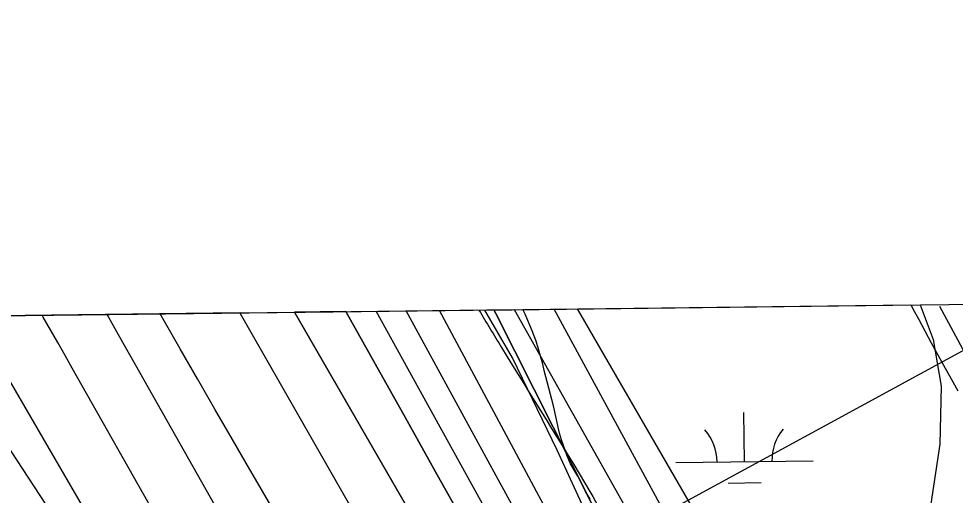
# Model space of a CAD drawing. Extents: x 3694830 to 3732949, y 415201 to 440970.
# Drawn here: x 3712429 to 3713112, y 438828 to 439176 of the extents above; entities that cross this region are included whole.
import ezdxf

# ---------------------------------------------------------------- set-up
doc = ezdxf.new("R2010")
doc.units = 0
for name, color, linetype in [('V-GRID-FRAM', 7, 'Continuous'), ('V-RIVR-EDGE', 7, 'Continuous'), ('V-RIVR-RANG', 7, 'Continuous'), ('V-RRAP-FSHR', 7, 'Continuous'), ('V-RRAP-RVMT', 7, 'Continuous'), ('V-SITE-VEGE', 7, 'Continuous'), ('V-TOPO-DPTH', 7, 'Continuous'), ('V-TOPO-MAJR', 7, 'Continuous'), ('V-TOPO-MINR', 7, 'Continuous'), ('V-TOPO-WATR', 7, 'Continuous'), ('V-WETL-SWMP', 7, 'Continuous')]:
    doc.layers.add(name, color=color, linetype=linetype)

msp = doc.modelspace()

# ---------------------------------------------------------------- linework, layer by layer
at = {"layer": 'V-GRID-FRAM'}
msp.add_lwpolyline([(3698844.69, 438797.54), (3730590.83, 439176.18), (3730815.62, 420995.11), (3699053.61, 420616.27), (3698844.69, 438797.54)], dxfattribs=at)
at = {"layer": 'V-RIVR-EDGE'}
for points in [[(3712764.57, 438963.56), (3712781.04, 438936.14), (3712845.44, 438831.08), (3712877.4, 438773.58), (3712900.81, 438729.21), (3712930.97, 438675.78), (3712959.38, 438644.96), (3712991.86, 438615.49), (3713022.11, 438595.07), (3713032.03, 438586), (3713038.33, 438571.97), (3713040.09, 438553.43), (3713039.16, 438542.12), (3713040.03, 438528.1), (3713049.4, 438480.6), (3713055.23, 438457.53), (3713056.12, 438455.27), (3713064.7, 438451.18), (3713071.48, 438446.64), (3713075.5, 438429.9), (3713079.11, 438425.37), (3713090.86, 438420.82), (3713097.18, 438416.73), (3713099.86, 438407.23), (3713107.05, 438385.51), (3713112.43, 438370.12), (3713121.44, 438353.82), (3713138.57, 438336.15), (3713179.14, 438285.86), (3713213.83, 438233.32), (3713236.32, 438186.24), (3713252.5, 438146.41), (3713274.1, 438104.76), (3713297.95, 438059.48), (3713306.47, 438028.71), (3713313.18, 438000.66), (3713317.66, 437983.92), (3713324.41, 437970.34), (3713338.4, 437957.65), (3713350.15, 437954.9), (3713362.35, 437953.97), (3713384.51, 437954.37), (3713392.65, 437954.35), (3713397.61, 437949.81), (3713396.23, 437941.23), (3713391.68, 437929.03), (3713379.44, 437917.3), (3713365.41, 437909.65), (3713359.96, 437900.62), (3713359.48, 437890.67), (3713361.72, 437880.27), (3713365.77, 437872.57), (3713377.93, 437854), (3713377.9, 437839.54), (3713380.55, 437814.66), (3713385.02, 437794.75), (3713393.56, 437775.74), (3713410.24, 437752.64), (3713439.58, 437734.48), (3713452.67, 437723.6), (3713462.13, 437708.65), (3713469.74, 437679.7), (3713477.39, 437666.11), (3713494.54, 437651.6), (3713504.03, 437647.96), (3713509.88, 437638.9), (3713521.59, 437617.62), (3713537.32, 437582.31), (3713549.02, 437558.77), (3713562.97, 437530.7), (3713592.23, 437479.99), (3713609.78, 437445.13), (3713634.5, 437384.93), (3713650.7, 437352.79), (3713662.86, 437332.41), (3713677.28, 437313.39), (3713684.95, 437305.23), (3713699.82, 437285.75), (3713712.88, 437264.92), (3713746.24, 437224.59), (3713766.5, 437190.18), (3713791.72, 437148.07), (3713815.14, 437110.03), (3713839.47, 437076.51), (3713865.17, 437047.05), (3713904.37, 436990.44), (3713931.85, 436947.86), (3713955.25, 436903.95), (3713978.23, 436872.24), (3714023.27, 436800.69), (3714042.63, 436767.63), (3714055.26, 436753.13), (3714074.17, 436723.24), (3714090.83, 436692), (3714114.23, 436648.99), (3714175.91, 436539.41), (3714202.47, 436491.87), (3714226.77, 436446.6), (3714269.52, 436362.84), (3714291.11, 436319.38), (3714308.68, 436292.21), (3714337.06, 436249.18), (3714410.04, 436137.77), (3714442.93, 436092.92), (3714478.09, 436048.53), (3714520.92, 435998.68), (3714541.67, 435978.74), (3714574.59, 435943.39), (3714610.65, 435894.92), (3714639.95, 435859.12), (3714680.07, 435810.19), (3714715.69, 435771.67), (3714751.31, 435728.17), (3714781.06, 435690.12), (3714796.8, 435659.33), (3714804.87, 435629.47), (3714812.51, 435610.01), (3714829.18, 435584.65), (3714846.31, 435563.81), (3714881.47, 435520.31), (3714921.58, 435468.67), (3714947.72, 435433.33), (3714972.48, 435388.96), (3714983.71, 435360.45), (3715007.12, 435317.89), (3715035.51, 435278.48), (3715072.46, 435229.1), (3715106.71, 435181.09), (3715136, 435139.87), (3715164.37, 435093.68), (3715196.82, 435050.19), (3715238.73, 434994.02), (3715267.12, 434957.32), (3715313.95, 434875.82), (3715349.07, 434818.76), (3715367.94, 434770.33), (3715397.22, 434725.95), (3715428.78, 434685.18), (3715443.21, 434669.77), (3715456.74, 434658.43), (3715463.05, 434650.73), (3715463.93, 434640.33), (3715467.95, 434619.97), (3715475.59, 434599.6), (3715512.55, 434551.13), (3715543.63, 434503.58)], [(3709416.41, 438923.63), (3709424.2, 438904.77), (3709441.5, 438869.15), (3709450.77, 438855.78), (3709471.73, 438831.06), (3709491.09, 438809.18), (3709508.82, 438785.28), (3709539, 438725.35), (3709552.29, 438701.87), (3709586.93, 438647.6), (3709593.77, 438632.62), (3709609.48, 438608.32), (3709646.12, 438547.17), (3709660.21, 438520.04), (3709671.88, 438499.39), (3709677.92, 438486.03), (3709685.16, 438472.67), (3709701.68, 438446.34), (3709741.56, 438385.59), (3709764.53, 438355.61), (3709775.01, 438339.81), (3709795.15, 438309.43), (3709809.24, 438283.52), (3709836.62, 438236.95), (3709866.83, 438187.14), (3709888.98, 438151.9), (3709906.3, 438125.17), (3709922.82, 438100.46), (3709934.91, 438085.88), (3709970.78, 438036.86), (3709995.37, 438006.87), (3710014.73, 437984.99), (3710041.34, 437953.38), (3710062.31, 437929.47), (3710132.49, 437858.54), (3710157.5, 437830.57), (3710170.8, 437815.17), (3710191.37, 437793.69), (3710222.84, 437764.5), (3710249.05, 437736.13), (3710268.42, 437717.07), (3710289.78, 437688.72), (3710309.53, 437662.38), (3710331.69, 437632.81), (3710343.39, 437618.63), (3710343.77, 437612.16), (3710342.52, 437595.18), (3710341.69, 437587.09), (3710344.09, 437574.95), (3710349.32, 437564.02), (3710357.38, 437554.7), (3710372.31, 437541.72), (3710390.86, 437520.65), (3710416.28, 437497.14), (3710444.93, 437474.82), (3710461.87, 437456.59), (3710478.8, 437433.49), (3710492.11, 437422.14), (3710505.43, 437411.19), (3710519.55, 437396.6), (3710538.5, 437375.12), (3710572.38, 437340.66), (3710589.7, 437314.74), (3710598.97, 437299.35), (3710610.66, 437287.19), (3710630.42, 437265.71), (3710667.13, 437227.61), (3710694.96, 437201.26), (3710719.98, 437180.57), (3710742.58, 437162.32), (3710763.16, 437145.28), (3710783.34, 437129.87), (3710806.36, 437118.09), (3710826.96, 437107.52), (3710844.32, 437094.94), (3710865.3, 437076.69), (3710879.82, 437061.29), (3710892.72, 437046.7), (3710907.66, 437034.94), (3710922.99, 437022.37), (3710947.6, 436998.85), (3710956.48, 436993.17), (3710973.42, 436976.14), (3710992.78, 436956.28), (3711016.18, 436931.96), (3711039.57, 436905.62), (3711072.63, 436865.91), (3711081.48, 436850.93), (3711083.08, 436840.81), (3711081.43, 436829.9), (3711079.39, 436823.03), (3711079.38, 436817.37), (3711081.78, 436806.85), (3711087.82, 436797.53), (3711088.61, 436789.04), (3711091.81, 436776.5), (3711098.25, 436764.35), (3711106.73, 436757.05), (3711115.2, 436750.96), (3711118.01, 436742.87), (3711119.2, 436732.35), (3711119.18, 436721.43), (3711123.99, 436706.06), (3711132.05, 436695.93), (3711146.56, 436677.29), (3711154.62, 436665.54), (3711168.32, 436646.1), (3711177.97, 436623.03), (3711181.56, 436604.01), (3711185.97, 436588.23), (3711194.83, 436571.23), (3711219.42, 436540.84), (3711231.91, 436522.2), (3711251.26, 436500.73), (3711276.67, 436472.36), (3711302.06, 436440.35), (3711327.08, 436416.83), (3711345.23, 436400.61), (3711358.56, 436391.68), (3711362.6, 436391.67), (3711365.03, 436393.29), (3711367.06, 436395.71), (3711360.22, 436410.69), (3711348.95, 436433.76), (3711348.56, 436435.79), (3711350.19, 436441.04), (3711353.43, 436443.46), (3711360.71, 436445.86), (3711370.41, 436443.41), (3711379.69, 436435.71), (3711385.35, 436433.27), (3711393.03, 436433.25), (3711401.93, 436435.25), (3711411.23, 436435.63), (3711418.91, 436432.78), (3711433.43, 436419.4), (3711452.78, 436395.9), (3711476.58, 436370.77), (3711503.19, 436338.76), (3711528.99, 436307.56), (3711539.87, 436292.97), (3711550.76, 436278.79), (3711562.46, 436268.25), (3711578.58, 436248.8), (3711601.94, 436211.14), (3711619.66, 436179.96), (3711638.58, 436146.75), (3711647.84, 436129.34), (3711661.95, 436112.32), (3711680.1, 436094.49), (3711699.46, 436073.01), (3711711.15, 436058.83), (3711730.9, 436031.68), (3711750.26, 436012.63), (3711780.51, 435980.21), (3711801.87, 435951.85), (3711825.64, 435916.61), (3711836.91, 435896.36), (3711875.6, 435841.68), (3711900.17, 435803.2), (3711927.96, 435759.86), (3711955.74, 435708.04), (3711962.56, 435688.21), (3711968.59, 435674.44), (3711979.06, 435653.79), (3711993.17, 435638.39), (3712013.35, 435620.95), (3712024.24, 435612.03), (3712033.92, 435601.49), (3712046.42, 435584.88), (3712059.71, 435563.42), (3712069.37, 435546.41), (3712083.08, 435529.39), (3712097.18, 435509.95), (3712116.96, 435495.34), (3712130.69, 435486.82), (3712141.57, 435473.85), (3712168.59, 435442.65), (3712171.4, 435435.36), (3712183.09, 435419.56), (3712199.62, 435402.13), (3712223.83, 435380.64), (3712242.79, 435359.97), (3712257.3, 435340.93), (3712270.99, 435318.25), (3712283.08, 435302.45), (3712301.62, 435277.34), (3712346.38, 435227.49), (3712366.53, 435199.54), (3712381.44, 435177.66), (3712398.77, 435155.78), (3712416.91, 435132.29), (3712436.61, 435086.54), (3712455.54, 435054.15), (3712466.42, 435037.54), (3712489, 435011.61), (3712512.79, 434986.07), (3712546.27, 434954.04), (3712574.51, 434927.69), (3712607.17, 434886.36), (3712630.95, 434857.59), (3712637.81, 434850.3), (3712652.73, 434835.7), (3712657.97, 434827.2), (3712659.16, 434819.11), (3712661.57, 434812.23), (3712661.96, 434804.95), (3712668.82, 434797.65), (3712682.52, 434779.83), (3712700.66, 434757.14), (3712724.04, 434725.94), (3712742.58, 434702.85), (3712756.29, 434685.83), (3712784.54, 434665.54), (3712804.33, 434653.77), (3712827.35, 434641.58), (3712857.63, 434621.69), (3712868.51, 434609.13), (3712884.65, 434593.32), (3712899.98, 434579.53), (3712922.18, 434563.3), (3712941.55, 434547.08), (3712958.08, 434527.63), (3712978.25, 434505.74), (3712995.19, 434491.14), (3713016.17, 434471.68), (3713032.29, 434449.4), (3713043.36, 434433.46)]]:
    msp.add_spline(points, degree=3, dxfattribs=at)
at = {"layer": 'V-RIVR-RANG'}
msp.add_line((3713178.04, 438966.86), (3712387.6, 438536.53), dxfattribs=at)
at = {"layer": 'V-RRAP-FSHR'}
for points in [[(3712836.13, 438964.42), (3713022.36, 438642.44), (3713321.18, 438102.78), (3713596.32, 437577.47), (3713955.67, 436980.23), (3714386.53, 436277.64), (3714825.72, 435698.86), (3715402.54, 434782.26), (3716064.71, 433686.1)], [(3713100.37, 438966.5), (3713238.81, 438709.89), (3713359.2, 438476.13), (3713506.54, 438160.49), (3713542.47, 438047.39), (3713566.59, 438006.46), (3713641.56, 437841.32), (3713763.07, 437572.06), (3713789.81, 437513.9), (3713802.99, 437374.75), (3713811.84, 437313.67), (3713972.6, 437015.82), (3714145.02, 436718.76), (3714344.78, 436359.02)], [(3713100.37, 438966.5), (3713238.81, 438709.89), (3713323.08, 438546.26)]]:
    msp.add_lwpolyline(points, dxfattribs=at)
at = {"layer": 'V-RRAP-RVMT'}
for p, q in [((3712395.01, 438959.16), (3712790.16, 438963.87)), ((3712790.16, 438963.87), (3712920.16, 438733.39)), ((3712616.98, 438577.71), (3712395.01, 438959.16))]:
    msp.add_line(p, q, dxfattribs=at)
at = {"layer": 'V-SITE-VEGE'}
for p, q in [((3712796.45, 438963.94), (3713079.61, 438967.32)), ((3713079.61, 438967.32), (3713081.88, 438962.86)), ((3712798.2, 438960.53), (3712796.45, 438963.94)), ((3712803.44, 438948.4), (3712798.2, 438960.53)), ((3713081.88, 438962.86), (3713085.21, 438956.81)), ((3713085.21, 438956.81), (3713094.25, 438939.56)), ((3712806.31, 438940.93), (3712803.44, 438948.4)), ((3712811.14, 438924.11), (3712806.31, 438940.93)), ((3713094.25, 438939.56), (3713103.27, 438923.25)), ((3712812.11, 438919.44), (3712811.14, 438924.11)), ((3712818.88, 438893.75), (3712812.11, 438919.44)), ((3713103.27, 438923.25), (3713108.97, 438913.47)), ((3713108.97, 438913.47), (3713113.73, 438904.61)), ((3712823.26, 438873.65), (3712818.88, 438893.75)), ((3712824.7, 438868.99), (3712823.26, 438873.65)), ((3712828.54, 438857.78), (3712824.7, 438868.99)), ((3712831.4, 438851.25), (3712828.54, 438857.78)), ((3712836.62, 438842.4), (3712831.4, 438851.25)), ((3712842.33, 438831.21), (3712836.62, 438842.4)), ((3712845.66, 438825.62), (3712842.33, 438831.21))]:
    msp.add_line(p, q, dxfattribs=at)
at = {"layer": 'V-TOPO-DPTH'}
for p, q in [((3712590.34, 438961.49), (3709853.74, 438928.85)), ((3712590.34, 438961.49), (3712630.07, 438961.96)), ((3712667.53, 438962.41), (3712630.07, 438961.96))]:
    msp.add_line(p, q, dxfattribs=at)
for points in [[(3713098.37, 438075.69), (3713068.84, 438128.9), (3713048.96, 438164.64), (3713029.18, 438199.88), (3713009.22, 438235.02), (3712989.01, 438270.01), (3712968.63, 438304.9), (3712935.83, 438360.56), (3712899.05, 438423.28), (3712862.44, 438486.11), (3712826.07, 438549.07), (3712789.88, 438612.14), (3712590.74, 438960.77), (3712590.34, 438961.49)], [(3713098.37, 438075.69), (3713068.84, 438128.9), (3713048.96, 438164.64), (3713029.18, 438199.88), (3713009.22, 438235.02), (3712989.01, 438270.01), (3712968.63, 438304.9), (3712935.83, 438360.56), (3712899.05, 438423.28), (3712862.44, 438486.11), (3712826.07, 438549.07), (3712789.88, 438612.14), (3712590.74, 438960.77), (3712590.34, 438961.49)], [(3712630.07, 438961.96), (3712735.28, 438779.49), (3712785.82, 438691.75), (3712836.3, 438603.97), (3712886.7, 438516.14), (3712937.04, 438428.28), (3713030.83, 438264.39), (3713034.21, 438258.44), (3713037.55, 438252.47), (3713040.86, 438246.47), (3713044.13, 438240.46), (3713077.83, 438177.93), (3713097.95, 438140.65), (3713118.08, 438103.38), (3713138.24, 438066.12), (3713158.41, 438028.87), (3713344.28, 437685.98), (3713353.99, 437668.25), (3713363.8, 437650.58), (3713373.77, 437632.99), (3713383.85, 437615.47), (3713557.89, 437315.69)], [(3712630.07, 438961.96), (3712735.28, 438779.49), (3712785.82, 438691.75), (3712836.3, 438603.97), (3712886.7, 438516.14), (3712937.04, 438428.28), (3713030.83, 438264.39), (3713034.21, 438258.44), (3713037.55, 438252.47), (3713040.86, 438246.47), (3713044.13, 438240.46), (3713077.83, 438177.93), (3713097.95, 438140.65), (3713118.08, 438103.38), (3713138.24, 438066.12), (3713158.41, 438028.87), (3713344.28, 437685.98), (3713353.99, 437668.25), (3713363.8, 437650.58), (3713373.77, 437632.99), (3713383.85, 437615.47), (3713557.89, 437315.69)], [(3712667.53, 438962.41), (3712688.9, 438924.23), (3712710.93, 438884.87), (3712732.97, 438845.51), (3712755.01, 438806.15), (3713039.6, 438297.9), (3713048.73, 438281.47), (3713057.8, 438265), (3713066.77, 438248.48), (3713075.68, 438231.93), (3713210.91, 437978.78), (3713239.3, 437925.88), (3713267.81, 437873.05), (3713296.53, 437820.32), (3713325.37, 437767.67), (3713374.9, 437677.66), (3713379.12, 437670.08), (3713383.39, 437662.54), (3713387.73, 437655.04), (3713392.13, 437647.57), (3713701.69, 437127.81)], [(3713701.69, 437127.81), (3713392.13, 437647.57), (3713387.73, 437655.04), (3713383.39, 437662.54), (3713379.12, 437670.08), (3713374.9, 437677.66), (3713325.37, 437767.67), (3713296.53, 437820.32), (3713267.81, 437873.05), (3713239.3, 437925.88), (3713210.91, 437978.78), (3713075.68, 438231.93), (3713066.77, 438248.48), (3713057.8, 438265), (3713048.73, 438281.47), (3713039.6, 438297.9), (3712755.01, 438806.15), (3712732.97, 438845.51), (3712710.93, 438884.87), (3712688.9, 438924.23), (3712667.53, 438962.41)], [(3713343.66, 437784.68), (3713113.48, 438221.48), (3713097.94, 438250.85), (3713082.35, 438280.19), (3713066.67, 438309.48), (3713050.93, 438338.74), (3713005.2, 438423.42), (3712966.5, 438494.97), (3712927.73, 438566.48), (3712888.85, 438637.93), (3712849.91, 438709.35), (3712711.39, 438962.93)], [(3713343.66, 437784.68), (3713113.48, 438221.48), (3713097.94, 438250.85), (3713082.35, 438280.19), (3713066.67, 438309.48), (3713050.93, 438338.74), (3713005.2, 438423.42), (3712966.5, 438494.97), (3712927.73, 438566.48), (3712888.85, 438637.93), (3712849.91, 438709.35), (3712711.39, 438962.93)], [(3712775.48, 438963.69), (3712776.77, 438961.02), (3713111.03, 438297.92), (3713429.88, 437737.42), (3713439.75, 437720.19), (3713449.69, 437703), (3713459.74, 437685.87), (3713469.85, 437668.78), (3713695.06, 437290.83)]]:
    msp.add_lwpolyline(points, dxfattribs=at)
at = {"layer": 'V-TOPO-MAJR'}
msp.add_lwpolyline([(3713693.43, 436969.86), (3713312.7, 437619.4), (3712985.41, 438181.71), (3712977.13, 438195.94), (3712968.85, 438210.16), (3712960.56, 438224.39), (3712952.27, 438238.61), (3712597.51, 438847.25), (3712584.74, 438869.23), (3712572.01, 438891.24), (3712559.35, 438913.28), (3712546.72, 438935.35), (3712532.21, 438960.79)], dxfattribs=at)
at = {"layer": 'V-TOPO-MINR'}
for points in [[(3712964.14, 438122.8), (3712946.92, 438154.4), (3712929.63, 438185.97), (3712912.23, 438217.48), (3712894.77, 438248.95), (3712877.23, 438280.38), (3712859.65, 438311.79), (3712842.01, 438343.16), (3712824.33, 438374.52), (3712510.97, 438929.14), (3712501.84, 438945.39), (3712493.5, 438960.33)], [(3713098.37, 438075.69), (3713068.84, 438128.9), (3713048.96, 438164.64), (3713029.18, 438199.88), (3713009.22, 438235.02), (3712989.01, 438270.01), (3712968.63, 438304.9), (3712935.83, 438360.56), (3712899.05, 438423.28), (3712862.44, 438486.11), (3712826.07, 438549.07), (3712789.88, 438612.14), (3712590.74, 438960.77), (3712590.34, 438961.49)], [(3713557.89, 437315.69), (3713383.85, 437615.47), (3713373.77, 437632.99), (3713363.8, 437650.58), (3713353.99, 437668.25), (3713344.28, 437685.98), (3713158.41, 438028.87), (3713138.24, 438066.12), (3713118.08, 438103.38), (3713097.95, 438140.65), (3713077.83, 438177.93), (3713044.13, 438240.46), (3713040.86, 438246.47), (3713037.55, 438252.47), (3713034.21, 438258.44), (3713030.83, 438264.39), (3712937.04, 438428.28), (3712886.7, 438516.14), (3712836.3, 438603.97), (3712785.82, 438691.75), (3712735.28, 438779.49), (3712630.07, 438961.96)], [(3713701.69, 437127.81), (3713392.13, 437647.57), (3713387.73, 437655.04), (3713383.39, 437662.54), (3713379.12, 437670.08), (3713374.9, 437677.66), (3713325.37, 437767.67), (3713296.53, 437820.32), (3713267.81, 437873.05), (3713239.3, 437925.88), (3713210.91, 437978.78), (3713075.68, 438231.93), (3713066.77, 438248.48), (3713057.8, 438265), (3713048.73, 438281.47), (3713039.6, 438297.9), (3712755.01, 438806.15), (3712732.97, 438845.51), (3712710.93, 438884.87), (3712688.9, 438924.23), (3712667.53, 438962.41)], [(3713315.72, 437807.11), (3713093.61, 438226.95), (3713081.56, 438249.6), (3713069.44, 438272.21), (3713057.21, 438294.76), (3713044.91, 438317.27), (3712917.07, 438549.93), (3712870.94, 438633.8), (3712824.78, 438717.65), (3712778.55, 438801.46), (3712732.29, 438885.25), (3712689.5, 438962.67)], [(3713343.66, 437784.68), (3713113.48, 438221.48), (3713097.94, 438250.85), (3713082.35, 438280.19), (3713066.67, 438309.48), (3713050.93, 438338.74), (3713005.2, 438423.42), (3712966.5, 438494.97), (3712927.73, 438566.48), (3712888.85, 438637.93), (3712849.91, 438709.35), (3712711.39, 438962.93)], [(3713551.84, 437479.77), (3713509.87, 437549.35), (3713460.71, 437631.11), (3713443.57, 437659.95), (3713426.62, 437688.91), (3713409.97, 437718.05), (3713393.52, 437747.29), (3713285.81, 437941.07), (3713253.86, 437998.84), (3713222.09, 438056.69), (3713190.57, 438114.69), (3713159.21, 438172.78), (3713104.7, 438274.31), (3713100.73, 438281.7), (3713096.77, 438289.1), (3713092.81, 438296.49), (3713088.85, 438303.89), (3713059.71, 438358.33), (3713041.18, 438392.94), (3713022.66, 438427.56), (3713004.13, 438462.18), (3712985.6, 438496.79), (3712735.92, 438963.22)], [(3713689.64, 437348.85), (3713477.84, 437700.84), (3713473.62, 437707.94), (3713469.46, 437715.06), (3713465.37, 437722.24), (3713461.33, 437729.44), (3713412.42, 437817.92), (3713384.41, 437869.62), (3713357.01, 437921.63), (3713330.49, 437974.1), (3713304.58, 438026.88), (3713178.3, 438289.74), (3713169.2, 438308.99), (3713160.29, 438328.33), (3713151.63, 438347.78), (3713143.15, 438367.31), (3712819.43, 438964.22)], [(3712899.82, 438085.82), (3712874.98, 438134.75), (3712871.61, 438141.25), (3712868.16, 438147.71), (3712864.61, 438154.1), (3712860.97, 438160.46), (3712780.68, 438298.1), (3712736.28, 438372.9), (3712691.13, 438447.23), (3712644.84, 438520.86), (3712597.8, 438594.03), (3712423.57, 438860.49), (3712409.76, 438881.05), (3712395.61, 438901.36), (3712380.96, 438921.31), (3712365.97, 438941.02), (3712352.22, 438958.65)], [(3712916.46, 438123.48), (3712905.7, 438143.93), (3712894.8, 438164.3), (3712883.69, 438184.56), (3712872.44, 438204.74), (3712644.83, 438608.06), (3712613.62, 438663.36), (3712582.4, 438718.66), (3712551.19, 438773.95), (3712519.96, 438829.25), (3712468.04, 438921.19), (3712462.77, 438930.5), (3712457.48, 438939.8), (3712452.16, 438949.09), (3712446.83, 438958.37), (3712446.02, 438959.76)]]:
    msp.add_lwpolyline(points, dxfattribs=at)
at = {"layer": 'V-TOPO-WATR'}
msp.add_lwpolyline([(3713695.06, 437290.83), (3713469.85, 437668.78), (3713459.74, 437685.87), (3713449.69, 437703), (3713439.75, 437720.19), (3713429.88, 437737.42), (3713111.03, 438297.92), (3712776.77, 438961.02), (3712775.48, 438963.69)], dxfattribs=at)
at = {"layer": 'V-WETL-SWMP'}
for p, q in [((3712768.82, 438963.61), (3713086.38, 438967.4)), ((3713086.38, 438967.4), (3713095.86, 438941.99)), ((3712789.14, 438928.82), (3712768.82, 438963.61)), ((3713095.86, 438941.99), (3713101.59, 438907.98)), ((3712821.66, 438861.27), (3712789.14, 438928.82)), ((3713101.59, 438907.98), (3713100.57, 438865.75)), ((3712958.21, 438852.94), (3712957.78, 438888.94)), ((3713100.57, 438865.75), (3713094.12, 438822.11)), ((3712857.37, 438783.61), (3712821.66, 438861.27)), ((3712908.21, 438852.34), (3713008.2, 438853.54)), ((3712946.39, 438837.37), (3712970.39, 438837.65))]:
    msp.add_line(p, q, dxfattribs=at)
for centre, start, end in [((3712902.96, 438852.76), 359.91153, 41.45519), ((3713013.44, 438854.07), 139.91153, 181.45519)]:
    msp.add_arc(centre, 35.25, start, end, dxfattribs=at)

doc.saveas('drawing.dxf')
